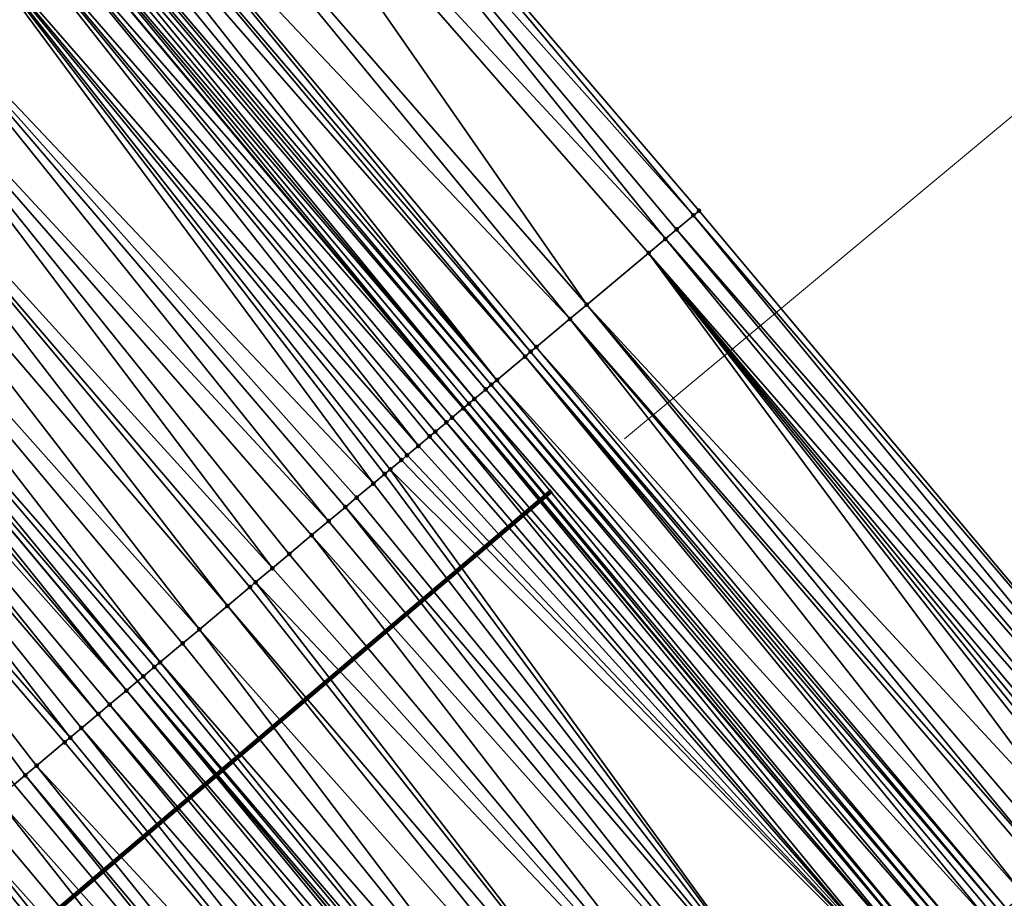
# Model space of a CAD drawing. Header units: feet. Extents: x 2004186 to 2014793, y 836912 to 864902.
# Tile 545 of 974: x 2008698 to 2008725, y 850442 to 850466. Entities that reach past the tile are written whole.
import ezdxf

# ---------------------------------------------------------------- set-up
doc = ezdxf.new("R2010")
doc.units = ezdxf.units.FT
doc.header["$LTSCALE"] = 100
doc.header["$MEASUREMENT"] = 0
for name, color, linetype, lineweight in [('EP_Travel Lane', 5, 'Continuous', 40), ('GPL_Skip Line', 2, 'Continuous', 40), ('Notes', 4, 'Continuous', 0), ('Road Shots', 4, 'Continuous', 200), ('Road X-Section', 30, 'Continuous', 13)]:
    doc.layers.add(name, color=color, linetype=linetype, lineweight=lineweight)
doc.layers.add('I-77 SB_MM21-27-Surface-Border', color=7, linetype='Continuous')
doc.layers.add('I-77 SB_MM21-27-Surface-TIN', color=7, linetype='Continuous')

msp = doc.modelspace()

# ---------------------------------------------------------------- linework, layer by layer
at = {"layer": 'EP_Travel Lane'}
msp.add_polyline3d([(2008915.867513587, 850210.6115616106, 427.1143977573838), (2008902.985485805, 850225.9102312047, 427.1784940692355), (2008890.103520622, 850241.2088264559, 427.2702091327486), (2008877.221518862, 850256.5074651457, 427.3457865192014), (2008864.339452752, 850271.8061802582, 427.3929722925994), (2008851.457444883, 850287.104826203, 427.4658543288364), (2008838.575445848, 850302.4034616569, 427.542645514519), (2008825.692796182, 850317.7030101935, 427.605300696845), (2008812.811069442, 850333.0017262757, 427.7104481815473), (2008799.929318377, 850348.3004712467, 427.8060935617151), (2008787.047602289, 850363.5991746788, 427.9153491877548), (2008774.165686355, 850378.8981154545, 427.9468093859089), (2008761.283878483, 850394.1969278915, 428.0203162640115), (2008748.402164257, 850409.4956291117, 428.1303267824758), (2008735.520360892, 850424.7944361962, 428.2056198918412), (2008722.668771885, 850440.0799362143, 428.2471477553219), (2008709.8114582, 850455.3993182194, 428.3277989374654), (2008696.954085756, 850470.7187702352, 428.3810532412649), (2008684.096679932, 850486.038262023, 428.4187279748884), (2008671.239433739, 850501.3575636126, 428.5308118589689), (2008658.29212345, 850516.6541551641, 428.6017493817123), (2008645.370726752, 850531.9194284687, 428.7031373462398)], dxfattribs=at)
at = {"layer": 'GPL_Skip Line'}
msp.add_polyline3d([(2008894.092958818, 850218.4216067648, 427.3520091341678), (2008881.210969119, 850233.7202311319, 427.4329074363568), (2008868.328993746, 850249.0188384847, 427.5201267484), (2008855.446945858, 850264.3175319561, 427.5753522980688), (2008842.564943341, 850279.6161715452, 427.650595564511), (2008829.682933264, 850294.9148201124, 427.7225033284), (2008816.800461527, 850310.2131006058, 427.7898002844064), (2008803.917205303, 850325.5106064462, 427.8799851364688), (2008791.033978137, 850340.8080777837, 427.9814844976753), (2008778.150705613, 850356.1056029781, 428.0653225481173), (2008765.26733627, 850371.403243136, 428.1114611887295), (2008752.383995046, 850386.7008499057, 428.1685486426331), (2008739.500729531, 850401.998366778, 428.2551158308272), (2008726.61750691, 850417.2958327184, 428.3583851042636), (2008713.751811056, 850432.6082563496, 428.4147457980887), (2008700.907477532, 850447.9386255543, 428.4696726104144), (2008688.063002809, 850463.2691632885, 428.4587566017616), (2008675.218813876, 850478.599359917, 428.581107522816), (2008662.374626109, 850493.9295551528, 428.7040024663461), (2008649.477437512, 850509.2154379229, 428.7683137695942)], dxfattribs=at)
at = {"layer": 'I-77 SB_MM21-27-Surface-Border', "color": 3, "linetype": 'ByBlock', "lineweight": -2}
msp.add_polyline3d([(2008646.361944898, 850532.7559156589, 428.6848229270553), (2008660.176727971, 850518.2445676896, 428.5672643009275), (2008673.565362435, 850503.3065174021, 428.4832371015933), (2008690.395408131, 850491.3159234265, 428.3358796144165), (2008703.239696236, 850475.9856084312, 428.2598247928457), (2008716.237136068, 850460.7839192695, 428.1125989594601), (2008729.081235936, 850445.4538289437, 427.9486738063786), (2008741.913914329, 850430.1807046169, 427.8709516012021), (2008754.797180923, 850414.8831864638, 427.7847865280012), (2008767.680465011, 850399.5856475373, 427.7054260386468), (2008780.716760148, 850384.416901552, 427.6395433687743), (2008793.600095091, 850369.1193022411, 427.5799843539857), (2008806.483406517, 850353.8217308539, 427.5113196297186), (2008819.366612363, 850338.5242848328, 427.4015260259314), (2008832.24980813, 850323.2268507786, 427.2877568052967), (2008845.133555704, 850307.9270554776, 427.2317078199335), (2008857.862602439, 850292.499557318, 427.1704268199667), (2008870.591658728, 850277.0720478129, 427.113381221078), (2008883.16774643, 850261.5156949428, 427.0646691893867), (2008895.743853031, 850245.9593196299, 427.0242948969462), (2008908.472840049, 850230.5318923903, 426.9366870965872), (2008921.048963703, 850214.9754968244, 426.9038368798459)], dxfattribs=at)
at = {"layer": 'I-77 SB_MM21-27-Surface-TIN', "color": 128, "linetype": 'ByBlock', "lineweight": -2}
for points in [[(2008703.239696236, 850475.9856084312, 428.2598247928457), (2008702.779808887, 850475.6002467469, 428.2716594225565), (2008716.083832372, 850460.6554748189, 428.1128540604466)], [(2008703.239696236, 850475.9856084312, 428.2598247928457), (2008716.083832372, 850460.6554748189, 428.1128540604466), (2008716.237136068, 850460.7839192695, 428.1125989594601)], [(2008702.779808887, 850475.6002467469, 428.2716594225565), (2008701.706743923, 850474.7010628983, 428.3018462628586), (2008715.317363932, 850460.013192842, 428.1374632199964)], [(2008702.779808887, 850475.6002467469, 428.2716594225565), (2008715.623954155, 850460.2701022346, 428.1289472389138), (2008716.083832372, 850460.6554748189, 428.1128540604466)], [(2008702.779808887, 850475.6002467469, 428.2716594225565), (2008715.317363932, 850460.013192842, 428.1374632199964), (2008715.623954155, 850460.2701022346, 428.1289472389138)], [(2008701.706743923, 850474.7010628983, 428.3018462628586), (2008700.020482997, 850473.2880787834, 428.3418300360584), (2008713.171252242, 850458.2148033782, 428.2063409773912)], [(2008701.706743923, 850474.7010628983, 428.3018462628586), (2008714.857484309, 850459.6278219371, 428.1529003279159), (2008715.317363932, 850460.013192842, 428.1374632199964)], [(2008701.706743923, 850474.7010628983, 428.3018462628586), (2008713.171252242, 850458.2148033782, 428.2063409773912), (2008714.857484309, 850459.6278219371, 428.1529003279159)], [(2008700.020482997, 850473.2880787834, 428.3418300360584), (2008698.947404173, 850472.3889114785, 428.3655534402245), (2008712.711350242, 850457.8294591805, 428.211343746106)], [(2008700.020482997, 850473.2880787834, 428.3418300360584), (2008712.711350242, 850457.8294591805, 428.211343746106), (2008713.171252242, 850458.2148033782, 428.2063409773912)], [(2008698.64078304, 850472.1320389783, 428.3596559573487), (2008698.334187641, 850471.8751357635, 428.3657584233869), (2008711.484995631, 850456.8018141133, 428.2483368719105)], [(2008698.947404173, 850472.3889114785, 428.3655534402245), (2008698.64078304, 850472.1320389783, 428.3596559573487), (2008711.638291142, 850456.9302683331, 428.2442650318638)], [(2008698.64078304, 850472.1320389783, 428.3596559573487), (2008711.484995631, 850456.8018141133, 428.2483368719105), (2008711.638291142, 850456.9302683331, 428.2442650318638)], [(2008698.947404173, 850472.3889114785, 428.3655534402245), (2008711.7916001, 850457.0587065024, 428.2464639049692), (2008712.711350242, 850457.8294591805, 428.211343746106)], [(2008698.947404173, 850472.3889114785, 428.3655534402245), (2008711.638291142, 850456.9302683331, 428.2442650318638), (2008711.7916001, 850457.0587065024, 428.2464639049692)], [(2008698.334187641, 850471.8751357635, 428.3657584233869), (2008698.027585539, 850471.61824055, 428.3687348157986), (2008710.718548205, 850456.1595070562, 428.2827446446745)], [(2008698.334187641, 850471.8751357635, 428.3657584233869), (2008710.718548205, 850456.1595070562, 428.2827446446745), (2008711.484995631, 850456.8018141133, 428.2483368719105)], [(2008698.027585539, 850471.61824055, 428.3687348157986), (2008697.72098682, 850471.3613412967, 428.3732894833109), (2008710.718548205, 850456.1595070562, 428.2827446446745)], [(2008697.72098682, 850471.3613412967, 428.3732894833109), (2008697.567675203, 850471.232906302, 428.3698503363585), (2008710.565262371, 850456.0310412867, 428.2913289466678)], [(2008697.72098682, 850471.3613412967, 428.3732894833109), (2008710.565262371, 850456.0310412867, 428.2913289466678), (2008710.718548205, 850456.1595070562, 428.2827446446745)], [(2008697.414355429, 850471.1044810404, 428.3626084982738), (2008697.261043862, 850470.9760459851, 428.3591928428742), (2008710.105365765, 850455.64569065, 428.2988472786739)], [(2008697.567675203, 850471.232906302, 428.3698503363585), (2008697.414355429, 850471.1044810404, 428.3626084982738), (2008710.411967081, 850455.902586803, 428.2955038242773)], [(2008697.414355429, 850471.1044810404, 428.3626084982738), (2008710.105365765, 850455.64569065, 428.2988472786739), (2008710.411967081, 850455.902586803, 428.2955038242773)], [(2008697.567675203, 850471.232906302, 428.3698503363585), (2008710.411967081, 850455.902586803, 428.2955038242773), (2008710.565262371, 850456.0310412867, 428.2913289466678)], [(2008697.10775855, 850470.847579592, 428.3680207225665), (2008696.95448223, 850470.7191024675, 428.3810412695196), (2008709.8114582, 850455.3993182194, 428.3277989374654)], [(2008697.261043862, 850470.9760459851, 428.3591928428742), (2008697.10775855, 850470.847579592, 428.3680207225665), (2008710.105365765, 850455.64569065, 428.2988472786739)], [(2008697.10775855, 850470.847579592, 428.3680207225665), (2008709.8114582, 850455.3993182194, 428.3277989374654), (2008709.952090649, 850455.5172120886, 428.31242925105)], [(2008697.10775855, 850470.847579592, 428.3680207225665), (2008709.952090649, 850455.5172120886, 428.31242925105), (2008710.105365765, 850455.64569065, 428.2988472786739)], [(2008696.647893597, 850470.4621911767, 428.3902988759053), (2008709.798822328, 850455.3887254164, 428.329179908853), (2008696.954085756, 850470.7187702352, 428.3810532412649)], [(2008696.95448223, 850470.7191024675, 428.3810412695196), (2008696.954085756, 850470.7187702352, 428.3810532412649), (2008709.8114582, 850455.3993182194, 428.3277989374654)], [(2008709.798822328, 850455.3887254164, 428.329179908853), (2008709.8114582, 850455.3993182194, 428.3277989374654), (2008696.954085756, 850470.7187702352, 428.3810532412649)], [(2008696.647893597, 850470.4621911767, 428.3902988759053), (2008696.187986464, 850470.0768531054, 428.3929081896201), (2008709.338925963, 850455.0033744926, 428.3368104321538)], [(2008696.647893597, 850470.4621911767, 428.3902988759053), (2008709.492221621, 850455.1318285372, 428.3328070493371), (2008709.798822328, 850455.3887254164, 428.329179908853)], [(2008696.647893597, 850470.4621911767, 428.3902988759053), (2008709.338925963, 850455.0033744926, 428.3368104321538), (2008709.492221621, 850455.1318285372, 428.3328070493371)], [(2008696.187986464, 850470.0768531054, 428.3929081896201), (2008695.421481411, 850469.4346148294, 428.4004437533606), (2008708.572439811, 850454.3611136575, 428.353159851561)], [(2008696.187986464, 850470.0768531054, 428.3929081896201), (2008709.032342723, 850454.7464567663, 428.3485824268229), (2008709.338925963, 850455.0033744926, 428.3368104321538)], [(2008696.187986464, 850470.0768531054, 428.3929081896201), (2008708.879045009, 850454.6180051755, 428.3516272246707), (2008709.032342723, 850454.7464567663, 428.3485824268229)], [(2008696.187986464, 850470.0768531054, 428.3929081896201), (2008708.572439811, 850454.3611136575, 428.353159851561), (2008708.879045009, 850454.6180051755, 428.3516272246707)], [(2008695.421481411, 850469.4346148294, 428.4004437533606), (2008693.581866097, 850467.8932467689, 428.4170440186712), (2008707.346063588, 850453.3334943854, 428.3800749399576)], [(2008695.421481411, 850469.4346148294, 428.4004437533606), (2008708.26583741, 850454.1042187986, 428.355997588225), (2008708.572439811, 850454.3611136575, 428.353159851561)], [(2008695.421481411, 850469.4346148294, 428.4004437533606), (2008708.112544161, 850453.9757618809, 428.3611235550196), (2008708.26583741, 850454.1042187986, 428.355997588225)], [(2008695.421481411, 850469.4346148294, 428.4004437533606), (2008707.805960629, 850453.7188445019, 428.3727597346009), (2008708.112544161, 850453.9757618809, 428.3611235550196)], [(2008695.421481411, 850469.4346148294, 428.4004437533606), (2008707.652664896, 850453.5903905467, 428.3767282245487), (2008707.805960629, 850453.7188445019, 428.3727597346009)], [(2008695.421481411, 850469.4346148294, 428.4004437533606), (2008707.346063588, 850453.3334943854, 428.3800749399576), (2008707.652664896, 850453.5903905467, 428.3767282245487)], [(2008693.581866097, 850467.8932467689, 428.4170440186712), (2008692.508758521, 850466.9941137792, 428.4273606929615), (2008706.119677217, 850452.3058872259, 428.402257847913)], [(2008693.581866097, 850467.8932467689, 428.4170440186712), (2008706.886171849, 850452.9481379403, 428.3898626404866), (2008707.346063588, 850453.3334943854, 428.3800749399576)], [(2008693.581866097, 850467.8932467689, 428.4170440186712), (2008706.579570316, 850452.6912420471, 428.393104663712), (2008706.886171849, 850452.9481379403, 428.3898626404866)], [(2008693.581866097, 850467.8932467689, 428.4170440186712), (2008706.119677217, 850452.3058872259, 428.402257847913), (2008706.579570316, 850452.6912420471, 428.393104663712)], [(2008692.508758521, 850466.9941137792, 428.4273606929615), (2008691.129041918, 850465.8380938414, 428.4374245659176), (2008704.586680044, 850451.0213952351, 428.4233609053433)], [(2008692.508758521, 850466.9941137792, 428.4273606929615), (2008705.659772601, 850451.9205461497, 428.4060410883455), (2008706.119677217, 850452.3058872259, 428.402257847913)], [(2008692.508758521, 850466.9941137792, 428.4273606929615), (2008705.046574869, 850451.4067479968, 428.4150122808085), (2008705.659772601, 850451.9205461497, 428.4060410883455)], [(2008692.508758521, 850466.9941137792, 428.4273606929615), (2008704.586680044, 850451.0213952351, 428.4233609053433), (2008705.046574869, 850451.4067479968, 428.4150122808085)], [(2008691.129041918, 850465.8380938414, 428.4374245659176), (2008690.362530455, 850465.1958632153, 428.4419715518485), (2008703.360280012, 850449.9938043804, 428.4391736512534)], [(2008691.129041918, 850465.8380938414, 428.4374245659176), (2008704.126774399, 850450.6360553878, 428.4266639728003), (2008704.586680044, 850451.0213952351, 428.4233609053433)], [(2008691.129041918, 850465.8380938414, 428.4374245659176), (2008703.973478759, 850450.5076013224, 428.4306755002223), (2008704.126774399, 850450.6360553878, 428.4266639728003)], [(2008691.129041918, 850465.8380938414, 428.4374245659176), (2008703.360280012, 850449.9938043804, 428.4391736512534), (2008703.973478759, 850450.5076013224, 428.4306755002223)], [(2008690.362530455, 850465.1958632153, 428.4419715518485), (2008689.289426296, 850464.2967261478, 428.4538814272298), (2008702.59379672, 850449.3515401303, 428.4568572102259)], [(2008690.362530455, 850465.1958632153, 428.4419715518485), (2008702.59379672, 850449.3515401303, 428.4568572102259), (2008703.360280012, 850449.9938043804, 428.4391736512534)], [(2008689.289426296, 850464.2967261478, 428.4538814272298), (2008688.369617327, 850463.5260436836, 428.4615696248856), (2008701.520716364, 850448.4523746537, 428.4798662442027)], [(2008689.289426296, 850464.2967261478, 428.4538814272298), (2008702.133915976, 850448.9661705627, 428.4717717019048), (2008702.59379672, 850449.3515401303, 428.4568572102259)], [(2008689.289426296, 850464.2967261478, 428.4538814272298), (2008701.520716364, 850448.4523746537, 428.4798662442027), (2008702.133915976, 850448.9661705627, 428.4717717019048)], [(2008688.369617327, 850463.5260436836, 428.4615696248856), (2008688.063002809, 850463.2691632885, 428.4587566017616), (2008701.060787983, 850448.067061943, 428.4725672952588)], [(2008688.369617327, 850463.5260436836, 428.4615696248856), (2008701.367409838, 850448.3239335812, 428.4788015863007), (2008701.520716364, 850448.4523746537, 428.4798662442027)], [(2008688.369617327, 850463.5260436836, 428.4615696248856), (2008701.060787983, 850448.067061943, 428.4725672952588), (2008701.367409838, 850448.3239335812, 428.4788015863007)], [(2008687.756402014, 850463.0122665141, 428.4623428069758), (2008700.600856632, 850447.6817527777, 428.4638832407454), (2008688.063002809, 850463.2691632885, 428.4587566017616)], [(2008700.600856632, 850447.6817527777, 428.4638832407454), (2008700.907477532, 850447.9386255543, 428.4696726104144), (2008688.063002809, 850463.2691632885, 428.4587566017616)], [(2008701.060787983, 850448.067061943, 428.4725672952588), (2008688.063002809, 850463.2691632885, 428.4587566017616), (2008700.907477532, 850447.9386255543, 428.4696726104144)], [(2008687.756402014, 850463.0122665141, 428.4623428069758), (2008687.296488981, 850462.6269354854, 428.4622005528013), (2008700.600856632, 850447.6817527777, 428.4638832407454)], [(2008687.296488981, 850462.6269354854, 428.4622005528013), (2008686.836572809, 850462.2416082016, 428.4605951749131), (2008699.834333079, 850447.0395365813, 428.4627925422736)], [(2008687.296488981, 850462.6269354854, 428.4622005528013), (2008700.140947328, 850447.2964172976, 428.4654800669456), (2008700.600856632, 850447.6817527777, 428.4638832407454)], [(2008687.296488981, 850462.6269354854, 428.4622005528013), (2008699.834333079, 850447.0395365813, 428.4627925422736), (2008700.140947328, 850447.2964172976, 428.4654800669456)], [(2008686.836572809, 850462.2416082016, 428.4605951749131), (2008685.916725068, 850461.4709720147, 428.4502033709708), (2008699.067776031, 850446.3973603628, 428.4460828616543)], [(2008686.836572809, 850462.2416082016, 428.4605951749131), (2008699.374396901, 850446.6542331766, 428.4518578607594), (2008699.834333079, 850447.0395365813, 428.4627925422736)], [(2008686.836572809, 850462.2416082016, 428.4605951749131), (2008699.067776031, 850446.3973603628, 428.4460828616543), (2008699.374396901, 850446.6542331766, 428.4518578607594)], [(2008685.916725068, 850461.4709720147, 428.4502033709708), (2008698.914460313, 850446.2689302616, 428.4407318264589), (2008699.067776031, 850446.3973603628, 428.4460828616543)], [(2008685.916725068, 850461.4709720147, 428.4502033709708), (2008698.147904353, 850445.6267527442, 428.4245295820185), (2008698.914460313, 850446.2689302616, 428.4407318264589)], [(2008685.916725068, 850461.4709720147, 428.4502033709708), (2008697.841272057, 850445.3698935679, 428.4134265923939), (2008698.147904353, 850445.6267527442, 428.4245295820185)], [(2008685.916725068, 850461.4709720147, 428.4502033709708), (2008697.534649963, 850445.1130222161, 428.4070804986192), (2008697.841272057, 850445.3698935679, 428.4134265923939)], [(2008716.083832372, 850460.6554748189, 428.1128540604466), (2008715.623954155, 850460.2701022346, 428.1289472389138), (2008728.774656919, 850445.1969061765, 427.9624160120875)], [(2008716.237136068, 850460.7839192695, 428.1125989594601), (2008716.083832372, 850460.6554748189, 428.1128540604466), (2008729.081235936, 850445.4538289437, 427.9486738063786)], [(2008716.083832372, 850460.6554748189, 428.1128540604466), (2008728.774656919, 850445.1969061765, 427.9624160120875), (2008729.081235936, 850445.4538289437, 427.9486738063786)], [(2008715.623954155, 850460.2701022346, 428.1289472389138), (2008715.317363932, 850460.013192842, 428.1374632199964), (2008728.468081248, 850444.9399794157, 427.9777185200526)], [(2008715.623954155, 850460.2701022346, 428.1289472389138), (2008728.468081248, 850444.9399794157, 427.9777185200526), (2008728.774656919, 850445.1969061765, 427.9624160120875)], [(2008715.317363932, 850460.013192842, 428.1374632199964), (2008714.857484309, 850459.6278219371, 428.1529003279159), (2008728.008210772, 850444.5545975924, 427.997422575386)], [(2008715.317363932, 850460.013192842, 428.1374632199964), (2008728.008210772, 850444.5545975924, 427.997422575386), (2008728.468081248, 850444.9399794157, 427.9777185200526)], [(2008714.857484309, 850459.6278219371, 428.1529003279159), (2008713.171252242, 850458.2148033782, 428.2063409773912), (2008726.781900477, 850443.5268996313, 428.055084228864)], [(2008714.857484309, 850459.6278219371, 428.1529003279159), (2008727.701637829, 850444.2976675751, 428.0139974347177), (2008728.008210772, 850444.5545975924, 427.997422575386)], [(2008714.857484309, 850459.6278219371, 428.1529003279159), (2008727.548344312, 850444.1692109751, 428.0189995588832), (2008727.701637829, 850444.2976675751, 428.0139974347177)], [(2008714.857484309, 850459.6278219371, 428.1529003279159), (2008727.395056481, 850444.0407475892, 428.0266529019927), (2008727.548344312, 850444.1692109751, 428.0189995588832)], [(2008714.857484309, 850459.6278219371, 428.1529003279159), (2008727.24177319, 850443.9122787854, 428.0364230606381), (2008727.395056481, 850444.0407475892, 428.0266529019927)], [(2008714.857484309, 850459.6278219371, 428.1529003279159), (2008726.781900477, 850443.5268996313, 428.055084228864), (2008727.24177319, 850443.9122787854, 428.0364230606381)], [(2008713.171252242, 850458.2148033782, 428.2063409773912), (2008712.711350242, 850457.8294591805, 428.211343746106), (2008725.862164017, 850442.7561306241, 428.0965866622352)], [(2008713.171252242, 850458.2148033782, 428.2063409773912), (2008726.168748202, 850443.0130472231, 428.0852542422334), (2008726.781900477, 850443.5268996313, 428.055084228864)], [(2008713.171252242, 850458.2148033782, 428.2063409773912), (2008725.862164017, 850442.7561306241, 428.0965866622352), (2008726.168748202, 850443.0130472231, 428.0852542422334)], [(2008712.711350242, 850457.8294591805, 428.211343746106), (2008711.7916001, 850457.0587065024, 428.2464639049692), (2008725.095714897, 850442.1138255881, 428.1302068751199)], [(2008712.711350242, 850457.8294591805, 428.211343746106), (2008725.708868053, 850442.6276769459, 428.1004473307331), (2008725.862164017, 850442.7561306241, 428.0965866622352)], [(2008712.711350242, 850457.8294591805, 428.211343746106), (2008725.095714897, 850442.1138255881, 428.1302068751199), (2008725.708868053, 850442.6276769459, 428.1004473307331)], [(2008711.484995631, 850456.8018141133, 428.2483368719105), (2008710.718548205, 850456.1595070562, 428.2827446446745), (2008724.175994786, 850441.3430370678, 428.1793328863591)], [(2008711.638291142, 850456.9302683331, 428.2442650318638), (2008711.484995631, 850456.8018141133, 428.2483368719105), (2008724.482569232, 850441.5999652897, 428.1634595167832)], [(2008711.484995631, 850456.8018141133, 428.2483368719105), (2008724.329277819, 850441.4715061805, 428.1694421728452), (2008724.482569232, 850441.5999652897, 428.1634595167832)], [(2008711.484995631, 850456.8018141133, 428.2483368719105), (2008724.175994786, 850441.3430370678, 428.1793328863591), (2008724.329277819, 850441.4715061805, 428.1694421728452)], [(2008711.7916001, 850457.0587065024, 428.2464639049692), (2008711.638291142, 850456.9302683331, 428.2442650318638), (2008724.635866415, 850441.7284175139, 428.1601669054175)], [(2008711.638291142, 850456.9302683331, 428.2442650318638), (2008724.482569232, 850441.5999652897, 428.1634595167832), (2008724.635866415, 850441.7284175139, 428.1601669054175)], [(2008711.7916001, 850457.0587065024, 428.2464639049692), (2008724.635866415, 850441.7284175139, 428.1601669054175), (2008725.095714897, 850442.1138255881, 428.1302068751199)], [(2008710.565262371, 850456.0310412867, 428.2913289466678), (2008710.411967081, 850455.902586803, 428.2955038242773), (2008723.409576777, 850440.7006948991, 428.227460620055)], [(2008710.718548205, 850456.1595070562, 428.2827446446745), (2008710.565262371, 850456.0310412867, 428.2913289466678), (2008723.562852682, 850440.829172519, 428.2142460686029)], [(2008710.565262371, 850456.0310412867, 428.2913289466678), (2008723.409576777, 850440.7006948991, 428.227460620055), (2008723.562852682, 850440.829172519, 428.2142460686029)], [(2008710.718548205, 850456.1595070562, 428.2827446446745), (2008723.562852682, 850440.829172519, 428.2142460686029), (2008724.175994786, 850441.3430370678, 428.1793328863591)], [(2008710.411967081, 850455.902586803, 428.2955038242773), (2008710.105365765, 850455.64569065, 428.2988472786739), (2008723.256278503, 850440.5722439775, 428.2302444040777)], [(2008710.411967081, 850455.902586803, 428.2955038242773), (2008723.256278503, 850440.5722439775, 428.2302444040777), (2008723.409576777, 850440.7006948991, 428.227460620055)], [(2008709.952090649, 850455.5172120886, 428.31242925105), (2008709.8114582, 850455.3993182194, 428.3277989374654), (2008722.668771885, 850440.0799362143, 428.2471477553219)], [(2008710.105365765, 850455.64569065, 428.2988472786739), (2008709.952090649, 850455.5172120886, 428.31242925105), (2008722.796378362, 850440.1868975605, 428.236115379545)], [(2008709.952090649, 850455.5172120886, 428.31242925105), (2008722.668771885, 850440.0799362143, 428.2471477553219), (2008722.796378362, 850440.1868975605, 428.236115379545)], [(2008710.105365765, 850455.64569065, 428.2988472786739), (2008722.796378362, 850440.1868975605, 428.236115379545), (2008723.256278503, 850440.5722439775, 428.2302444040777)], [(2008709.798822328, 850455.3887254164, 428.329179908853), (2008709.492221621, 850455.1318285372, 428.3328070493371), (2008722.489826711, 850439.9299421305, 428.2626186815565)], [(2008709.798822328, 850455.3887254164, 428.329179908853), (2008722.668771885, 850440.0799362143, 428.2471477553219), (2008709.8114582, 850455.3993182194, 428.3277989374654)], [(2008709.798822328, 850455.3887254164, 428.329179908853), (2008722.489826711, 850439.9299421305, 428.2626186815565), (2008722.668771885, 850440.0799362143, 428.2471477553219)], [(2008709.338925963, 850455.0033744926, 428.3368104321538), (2008709.032342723, 850454.7464567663, 428.3485824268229), (2008722.029939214, 850439.5445806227, 428.2743856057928)], [(2008709.492221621, 850455.1318285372, 428.3328070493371), (2008709.338925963, 850455.0033744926, 428.3368104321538), (2008722.489826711, 850439.9299421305, 428.2626186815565)], [(2008709.338925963, 850455.0033744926, 428.3368104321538), (2008722.029939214, 850439.5445806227, 428.2743856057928), (2008722.489826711, 850439.9299421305, 428.2626186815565)], [(2008709.032342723, 850454.7464567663, 428.3485824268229), (2008708.879045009, 850454.6180051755, 428.3516272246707), (2008722.029939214, 850439.5445806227, 428.2743856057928)], [(2008708.879045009, 850454.6180051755, 428.3516272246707), (2008708.572439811, 850454.3611136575, 428.353159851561), (2008722.029939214, 850439.5445806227, 428.2743856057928)], [(2008708.572439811, 850454.3611136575, 428.353159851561), (2008708.26583741, 850454.1042187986, 428.355997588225), (2008722.029939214, 850439.5445806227, 428.2743856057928)], [(2008708.112544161, 850453.9757618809, 428.3611235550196), (2008707.805960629, 850453.7188445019, 428.3727597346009), (2008722.029939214, 850439.5445806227, 428.2743856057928)], [(2008708.26583741, 850454.1042187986, 428.355997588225), (2008708.112544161, 850453.9757618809, 428.3611235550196), (2008722.029939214, 850439.5445806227, 428.2743856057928)], [(2008707.652664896, 850453.5903905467, 428.3767282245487), (2008707.346063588, 850453.3334943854, 428.3800749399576), (2008719.577167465, 850437.4893651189, 428.3192211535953)], [(2008707.805960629, 850453.7188445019, 428.3727597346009), (2008707.652664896, 850453.5903905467, 428.3767282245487), (2008719.577167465, 850437.4893651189, 428.3192211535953)], [(2008707.805960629, 850453.7188445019, 428.3727597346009), (2008719.577167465, 850437.4893651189, 428.3192211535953), (2008722.029939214, 850439.5445806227, 428.2743856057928)], [(2008707.346063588, 850453.3334943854, 428.3800749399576), (2008706.886171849, 850452.9481379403, 428.3898626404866), (2008719.577167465, 850437.4893651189, 428.3192211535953)], [(2008706.886171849, 850452.9481379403, 428.3898626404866), (2008706.579570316, 850452.6912420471, 428.393104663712), (2008719.577167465, 850437.4893651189, 428.3192211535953)], [(2008706.579570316, 850452.6912420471, 428.393104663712), (2008706.119677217, 850452.3058872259, 428.402257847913), (2008718.963971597, 850436.9755647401, 428.3290637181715)], [(2008706.579570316, 850452.6912420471, 428.393104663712), (2008718.963971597, 850436.9755647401, 428.3290637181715), (2008719.577167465, 850437.4893651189, 428.3192211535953)], [(2008706.119677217, 850452.3058872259, 428.402257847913), (2008705.659772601, 850451.9205461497, 428.4060410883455), (2008718.963971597, 850436.9755647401, 428.3290637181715)], [(2008705.659772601, 850451.9205461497, 428.4060410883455), (2008705.046574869, 850451.4067479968, 428.4150122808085), (2008717.890861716, 850436.0764345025, 428.3383082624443)], [(2008705.659772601, 850451.9205461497, 428.4060410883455), (2008717.890861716, 850436.0764345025, 428.3383082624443), (2008718.963971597, 850436.9755647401, 428.3290637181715)], [(2008705.046574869, 850451.4067479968, 428.4150122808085), (2008704.586680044, 850451.0213952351, 428.4233609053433), (2008717.890861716, 850436.0764345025, 428.3383082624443)], [(2008704.586680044, 850451.0213952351, 428.4233609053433), (2008704.126774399, 850450.6360553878, 428.4266639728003), (2008717.890861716, 850436.0764345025, 428.3383082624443)], [(2008704.126774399, 850450.6360553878, 428.4266639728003), (2008703.973478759, 850450.5076013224, 428.4306755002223), (2008716.357858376, 850434.7919498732, 428.3565394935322)], [(2008704.126774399, 850450.6360553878, 428.4266639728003), (2008716.357858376, 850434.7919498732, 428.3565394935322), (2008717.890861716, 850436.0764345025, 428.3383082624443)], [(2008703.973478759, 850450.5076013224, 428.4306755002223), (2008703.360280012, 850449.9938043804, 428.4391736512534), (2008716.357858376, 850434.7919498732, 428.3565394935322)], [(2008703.360280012, 850449.9938043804, 428.4391736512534), (2008702.59379672, 850449.3515401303, 428.4568572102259), (2008715.897963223, 850434.406597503, 428.3647365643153)], [(2008703.360280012, 850449.9938043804, 428.4391736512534), (2008715.897963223, 850434.406597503, 428.3647365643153), (2008716.357858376, 850434.7919498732, 428.3565394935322)], [(2008702.59379672, 850449.3515401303, 428.4568572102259), (2008702.133915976, 850448.9661705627, 428.4717717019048), (2008714.671595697, 850433.3789678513, 428.3957102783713)], [(2008702.59379672, 850449.3515401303, 428.4568572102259), (2008714.671595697, 850433.3789678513, 428.3957102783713), (2008715.897963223, 850434.406597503, 428.3647365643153)], [(2008702.133915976, 850448.9661705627, 428.4717717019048), (2008701.520716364, 850448.4523746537, 428.4798662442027), (2008714.671595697, 850433.3789678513, 428.3957102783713)], [(2008701.367409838, 850448.3239335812, 428.4788015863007), (2008701.060787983, 850448.067061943, 428.4725672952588), (2008714.05841102, 850432.8651541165, 428.4107709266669)], [(2008701.520716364, 850448.4523746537, 428.4798662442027), (2008701.367409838, 850448.3239335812, 428.4788015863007), (2008714.05841102, 850432.8651541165, 428.4107709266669)], [(2008701.520716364, 850448.4523746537, 428.4798662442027), (2008714.05841102, 850432.8651541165, 428.4107709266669), (2008714.671595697, 850433.3789678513, 428.3957102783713)], [(2008700.600856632, 850447.6817527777, 428.4638832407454), (2008713.59851306, 850432.4798050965, 428.4176589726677), (2008700.907477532, 850447.9386255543, 428.4696726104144)], [(2008701.060787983, 850448.067061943, 428.4725672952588), (2008700.907477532, 850447.9386255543, 428.4696726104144), (2008713.905109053, 850432.7367076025, 428.4118326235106)], [(2008713.59851306, 850432.4798050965, 428.4176589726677), (2008713.751811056, 850432.6082563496, 428.4147457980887), (2008700.907477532, 850447.9386255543, 428.4696726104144)], [(2008713.905109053, 850432.7367076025, 428.4118326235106), (2008700.907477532, 850447.9386255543, 428.4696726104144), (2008713.751811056, 850432.6082563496, 428.4147457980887)], [(2008701.060787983, 850448.067061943, 428.4725672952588), (2008713.905109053, 850432.7367076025, 428.4118326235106), (2008714.05841102, 850432.8651541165, 428.4107709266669)], [(2008700.600856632, 850447.6817527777, 428.4638832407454), (2008700.140947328, 850447.2964172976, 428.4654800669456), (2008713.29189386, 850432.2229302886, 428.4126639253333)], [(2008700.600856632, 850447.6817527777, 428.4638832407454), (2008713.29189386, 850432.2229302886, 428.4126639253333), (2008713.59851306, 850432.4798050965, 428.4176589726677)], [(2008700.140947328, 850447.2964172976, 428.4654800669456), (2008699.834333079, 850447.0395365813, 428.4627925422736), (2008712.831974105, 850431.8376072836, 428.409388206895)], [(2008700.140947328, 850447.2964172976, 428.4654800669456), (2008712.831974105, 850431.8376072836, 428.409388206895), (2008713.29189386, 850432.2229302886, 428.4126639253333)], [(2008699.834333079, 850447.0395365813, 428.4627925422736), (2008699.374396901, 850446.6542331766, 428.4518578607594), (2008712.525350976, 850431.5807371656, 428.4025609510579)], [(2008699.834333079, 850447.0395365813, 428.4627925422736), (2008712.525350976, 850431.5807371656, 428.4025609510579), (2008712.831974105, 850431.8376072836, 428.409388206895)], [(2008699.374396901, 850446.6542331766, 428.4518578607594), (2008699.067776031, 850446.3973603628, 428.4460828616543), (2008711.758791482, 850430.9385638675, 428.3847124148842)], [(2008699.374396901, 850446.6542331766, 428.4518578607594), (2008711.758791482, 850430.9385638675, 428.3847124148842), (2008712.525350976, 850431.5807371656, 428.4025609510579)], [(2008699.067776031, 850446.3973603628, 428.4460828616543), (2008698.914460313, 850446.2689302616, 428.4407318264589), (2008711.758791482, 850430.9385638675, 428.3847124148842)], [(2008698.914460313, 850446.2689302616, 428.4407318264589), (2008698.147904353, 850445.6267527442, 428.4245295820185), (2008711.758791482, 850430.9385638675, 428.3847124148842)], [(2008698.147904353, 850445.6267527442, 428.4245295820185), (2008697.841272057, 850445.3698935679, 428.4134265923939), (2008710.685619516, 850430.0395077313, 428.3650061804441)], [(2008698.147904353, 850445.6267527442, 428.4245295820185), (2008710.685619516, 850430.0395077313, 428.3650061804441), (2008711.758791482, 850430.9385638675, 428.3847124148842)], [(2008697.841272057, 850445.3698935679, 428.4134265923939), (2008697.534649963, 850445.1130222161, 428.4070804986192), (2008710.378992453, 850429.7826423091, 428.3563442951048)], [(2008697.841272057, 850445.3698935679, 428.4134265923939), (2008710.378992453, 850429.7826423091, 428.3563442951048), (2008710.685619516, 850430.0395077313, 428.3650061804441)], [(2008697.534649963, 850445.1130222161, 428.4070804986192), (2008697.074709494, 850444.7277239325, 428.3941449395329), (2008710.378992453, 850429.7826423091, 428.3563442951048)], [(2008697.074709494, 850444.7277239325, 428.3941449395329), (2008696.614781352, 850444.3424109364, 428.3869575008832), (2008709.459127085, 850429.0120271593, 428.3377358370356)], [(2008697.074709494, 850444.7277239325, 428.3941449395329), (2008709.459127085, 850429.0120271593, 428.3377358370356), (2008710.378992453, 850429.7826423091, 428.3563442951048)], [(2008696.614781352, 850444.3424109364, 428.3869575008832), (2008696.154847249, 850443.9571050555, 428.376990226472), (2008709.459127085, 850429.0120271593, 428.3377358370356)], [(2008696.154847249, 850443.9571050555, 428.376990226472), (2008696.001538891, 850443.82866617, 428.3750711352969), (2008708.692570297, 850428.3698506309, 428.3211493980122)], [(2008696.154847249, 850443.9571050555, 428.376990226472), (2008708.692570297, 850428.3698506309, 428.3211493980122), (2008709.459127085, 850429.0120271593, 428.3377358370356)], [(2008696.001538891, 850443.82866617, 428.3750711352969), (2008695.541603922, 850443.4433613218, 428.3647003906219), (2008708.692570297, 850428.3698506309, 428.3211493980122)], [(2008695.541603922, 850443.4433613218, 428.3647003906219), (2008695.081673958, 850443.0580505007, 428.3566631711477), (2008708.079315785, 850427.8561202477, 428.3036453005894)], [(2008695.541603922, 850443.4433613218, 428.3647003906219), (2008708.079315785, 850427.8561202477, 428.3036453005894), (2008708.692570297, 850428.3698506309, 428.3211493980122)], [(2008695.081673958, 850443.0580505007, 428.3566631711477), (2008694.315116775, 850442.4158744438, 428.3398903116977), (2008707.619388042, 850427.4708067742, 428.2966456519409)], [(2008695.081673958, 850443.0580505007, 428.3566631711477), (2008707.619388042, 850427.4708067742, 428.2966456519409), (2008708.079315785, 850427.8561202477, 428.3036453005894)], [(2008694.315116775, 850442.4158744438, 428.3398903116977), (2008693.701873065, 850441.9021311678, 428.3274216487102), (2008706.392892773, 850426.4433295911, 428.2680513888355)], [(2008694.315116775, 850442.4158744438, 428.3398903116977), (2008706.392892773, 850426.4433295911, 428.2680513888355), (2008707.619388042, 850427.4708067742, 428.2966456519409)]]:
    msp.add_3dface(points, dxfattribs=at)
at = {"layer": 'Notes'}
msp.add_line((2008714.200677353, 850454.5528708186, -952.1357741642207), (2009569.778690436, 851166.8607356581, -952.1357741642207), dxfattribs=at)
at = {"layer": 'Notes', "lineweight": 100}
msp.add_line((2008712.211844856, 850453.1362062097, 428.3125792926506), (2008684.114907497, 850429.3089878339, 428.3125792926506), dxfattribs=at)
at = {"layer": 'Road Shots', "lineweight": 100}
for p in [(2008716.083832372, 850460.6554748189, 428.1128540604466), (2008716.237136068, 850460.7839192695, 428.1125989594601), (2008715.623954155, 850460.2701022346, 428.1289472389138), (2008715.317363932, 850460.013192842, 428.1374632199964), (2008714.857484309, 850459.6278219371, 428.1529003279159), (2008713.171252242, 850458.2148033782, 428.2063409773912), (2008712.711350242, 850457.8294591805, 428.211343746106), (2008711.484995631, 850456.8018141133, 428.2483368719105), (2008711.638291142, 850456.9302683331, 428.2442650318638), (2008711.7916001, 850457.0587065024, 428.2464639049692), (2008710.565262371, 850456.0310412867, 428.2913289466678), (2008710.718548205, 850456.1595070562, 428.2827446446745), (2008710.411967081, 850455.902586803, 428.2955038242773), (2008709.952090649, 850455.5172120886, 428.31242925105), (2008710.105365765, 850455.64569065, 428.2988472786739), (2008709.798822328, 850455.3887254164, 428.329179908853), (2008709.338925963, 850455.0033744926, 428.3368104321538), (2008709.492221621, 850455.1318285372, 428.3328070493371), (2008709.032342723, 850454.7464567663, 428.3485824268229), (2008708.879045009, 850454.6180051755, 428.3516272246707), (2008708.572439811, 850454.3611136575, 428.353159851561), (2008708.112544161, 850453.9757618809, 428.3611235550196), (2008708.26583741, 850454.1042187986, 428.355997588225), (2008707.652664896, 850453.5903905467, 428.3767282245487), (2008707.805960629, 850453.7188445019, 428.3727597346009), (2008707.346063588, 850453.3334943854, 428.3800749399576), (2008706.886171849, 850452.9481379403, 428.3898626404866), (2008706.579570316, 850452.6912420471, 428.393104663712), (2008706.119677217, 850452.3058872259, 428.402257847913), (2008705.659772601, 850451.9205461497, 428.4060410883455), (2008705.046574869, 850451.4067479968, 428.4150122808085), (2008704.586680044, 850451.0213952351, 428.4233609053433), (2008704.126774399, 850450.6360553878, 428.4266639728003), (2008703.973478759, 850450.5076013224, 428.4306755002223), (2008703.360280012, 850449.9938043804, 428.4391736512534), (2008702.59379672, 850449.3515401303, 428.4568572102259), (2008702.133915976, 850448.9661705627, 428.4717717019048), (2008701.367409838, 850448.3239335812, 428.4788015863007), (2008701.520716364, 850448.4523746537, 428.4798662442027), (2008701.060787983, 850448.067061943, 428.4725672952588), (2008700.600856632, 850447.6817527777, 428.4638832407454), (2008700.140947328, 850447.2964172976, 428.4654800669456), (2008699.834333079, 850447.0395365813, 428.4627925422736), (2008699.374396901, 850446.6542331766, 428.4518578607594), (2008699.067776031, 850446.3973603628, 428.4460828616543), (2008698.914460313, 850446.2689302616, 428.4407318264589), (2008698.147904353, 850445.6267527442, 428.4245295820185), (2008697.841272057, 850445.3698935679, 428.4134265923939)]:
    msp.add_point(p, dxfattribs=at)
at = {"layer": 'Road X-Section', "extrusion": (-0.6422154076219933, 0.76651694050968, 0.003339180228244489), "elevation": -638114.4893708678, "flags": 128}
msp.add_lwpolyline([(-2085858.672539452, 2558.892748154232), (-2085858.872539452, 2558.894669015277), (-2085859.072539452, 2558.899760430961), (-2085859.672539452, 2558.926726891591), (-2085859.872539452, 2558.932374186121), (-2085860.272539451, 2558.93609686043), (-2085860.472539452, 2558.941358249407), (-2085860.672539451, 2558.951056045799), (-2085861.072539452, 2558.977072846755), (-2085861.272539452, 2558.986601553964), (-2085861.472539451, 2558.990398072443), (-2085861.672539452, 2558.991545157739), (-2085862.072539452, 2559.002002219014), (-2085863.272539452, 2559.019920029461), (-2085864.072539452, 2559.03505864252), (-2085864.872539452, 2559.05389714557), (-2085865.072539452, 2559.056356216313), (-2085865.672539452, 2559.072851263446), (-2085867.272539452, 2559.102460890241), (-2085867.672539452, 2559.109827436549), (-2085868.872539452, 2559.134674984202), (-2085869.472539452, 2559.143299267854), (-2085869.872539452, 2559.147565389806), (-2085870.672539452, 2559.16465860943), (-2085871.072539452, 2559.16958952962), (-2085871.472539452, 2559.178487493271), (-2085872.072539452, 2559.18454032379), (-2085872.872539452, 2559.185261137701), (-2085873.072539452, 2559.183776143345), (-2085873.472539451, 2559.19073444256), (-2085873.872539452, 2559.192184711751), (-2085877.272539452, 2559.208489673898), (-2085878.272539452, 2559.217184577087), (-2085879.472539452, 2559.222718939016), (-2085882.872539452, 2559.243757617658), (-2085884.072539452, 2559.254149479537), (-2085884.672539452, 2559.255754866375), (-2085885.272539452, 2559.255897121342), (-2085885.672539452, 2559.252310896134), (-2085886.072539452, 2559.255123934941), (-2085887.272539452, 2559.247435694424), (-2085888.672539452, 2559.235525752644), (-2085889.672539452, 2559.230978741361), (-2085891.472539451, 2559.220914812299), (-2085892.872539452, 2559.210598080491), (-2085895.272539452, 2559.193997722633), (-2085896.272539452, 2559.18646211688), (-2085896.872539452, 2559.183852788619), (-2085897.272539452, 2559.174595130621), (-2085897.472539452, 2559.161574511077), (-2085897.672539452, 2559.152746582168), (-2085897.872539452, 2559.15616225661), (-2085898.072539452, 2559.163404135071), (-2085898.272539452, 2559.166843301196), (-2085898.672539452, 2559.162288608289), (-2085899.072539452, 2559.159312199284), (-2085899.472539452, 2559.153209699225), (-2085899.872539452, 2559.159107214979), (-2085901.272539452, 2559.135383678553), (-2085903.472539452, 2559.09539968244), (-2085904.872539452, 2559.065212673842), (-2085905.472539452, 2559.053377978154)], dxfattribs=at)
at = {"layer": 'Road X-Section', "extrusion": (-0.6422154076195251, 0.7665169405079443, 0.003339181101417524), "elevation": -638134.4893670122, "flags": 128}
msp.add_lwpolyline([(-2085858.072539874, 2558.899892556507), (-2085858.872539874, 2558.92457329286), (-2085859.472539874, 2558.936457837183), (-2085859.672539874, 2558.938031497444), (-2085860.272539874, 2558.934276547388), (-2085860.472539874, 2558.939632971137), (-2085860.672539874, 2558.956179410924), (-2085861.072539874, 2558.994951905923), (-2085861.272539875, 2559.010857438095), (-2085861.472539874, 2559.014560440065), (-2085861.872539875, 2559.017024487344), (-2085862.272539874, 2559.019374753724), (-2085862.472539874, 2559.022112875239), (-2085862.672539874, 2559.027111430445), (-2085863.272539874, 2559.032922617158), (-2085863.472539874, 2559.037002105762), (-2085863.872539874, 2559.048163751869), (-2085864.272539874, 2559.05289321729), (-2085864.472539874, 2559.057154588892), (-2085864.672539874, 2559.063813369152), (-2085865.072539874, 2559.070569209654), (-2085865.472539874, 2559.075429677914), (-2085866.072539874, 2559.086797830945), (-2085866.472539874, 2559.090233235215), (-2085867.072539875, 2559.101835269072), (-2085867.472539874, 2559.105728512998), (-2085867.872539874, 2559.114500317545), (-2085868.272539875, 2559.118084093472), (-2085868.472539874, 2559.118005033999), (-2085869.072539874, 2559.127403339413), (-2085869.672539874, 2559.130758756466), (-2085870.072539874, 2559.13487404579), (-2085870.272539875, 2559.135423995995), (-2085870.472539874, 2559.138459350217), (-2085870.672539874, 2559.144026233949), (-2085870.872539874, 2559.147535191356), (-2085871.672539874, 2559.149471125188), (-2085872.072539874, 2559.154121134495), (-2085872.472539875, 2559.154200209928), (-2085872.672539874, 2559.152523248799), (-2085872.872539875, 2559.14784246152), (-2085873.072539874, 2559.138967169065), (-2085873.272539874, 2559.134386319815), (-2085873.472539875, 2559.138616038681), (-2085873.872539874, 2559.152936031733), (-2085874.872539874, 2559.169196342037), (-2085875.472539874, 2559.175844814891), (-2085876.272539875, 2559.188316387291), (-2085877.072539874, 2559.200785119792), (-2085878.072539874, 2559.217558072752), (-2085878.672539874, 2559.225595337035), (-2085879.272539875, 2559.235966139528), (-2085879.472539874, 2559.237885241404), (-2085880.072539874, 2559.247852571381), (-2085880.672539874, 2559.255040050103), (-2085881.272539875, 2559.267975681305), (-2085881.672539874, 2559.27432181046), (-2085882.072539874, 2559.285424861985), (-2085883.072539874, 2559.301627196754), (-2085883.272539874, 2559.306978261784), (-2085883.672539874, 2559.312753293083), (-2085884.272539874, 2559.323688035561), (-2085884.672539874, 2559.326375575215), (-2085885.272539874, 2559.324778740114), (-2085885.872539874, 2559.333462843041), (-2085886.272539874, 2559.339697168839), (-2085886.472539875, 2559.340761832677), (-2085887.272539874, 2559.332667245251), (-2085887.872539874, 2559.317752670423), (-2085888.872539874, 2559.300069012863), (-2085889.672539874, 2559.291570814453), (-2085889.872539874, 2559.287559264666), (-2085890.472539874, 2559.284256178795), (-2085891.072539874, 2559.275907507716), (-2085891.872539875, 2559.266936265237), (-2085892.472539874, 2559.263153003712), (-2085893.072539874, 2559.253999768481), (-2085893.472539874, 2559.250757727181), (-2085894.072539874, 2559.240969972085), (-2085894.472539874, 2559.237623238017), (-2085894.672539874, 2559.233654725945), (-2085895.072539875, 2559.222018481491), (-2085895.272539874, 2559.216892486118), (-2085895.672539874, 2559.214054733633), (-2085896.072539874, 2559.212522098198), (-2085896.272539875, 2559.209477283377), (-2085896.672539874, 2559.197705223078), (-2085896.872539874, 2559.193701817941), (-2085897.272539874, 2559.190074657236), (-2085897.472539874, 2559.173323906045), (-2085897.672539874, 2559.159741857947), (-2085898.072539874, 2559.156398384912), (-2085898.272539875, 2559.152223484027), (-2085898.472539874, 2559.143639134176), (-2085899.472539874, 2559.109231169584), (-2085899.672539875, 2559.105159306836), (-2085899.872539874, 2559.107358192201), (-2085901.072539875, 2559.072237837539), (-2085901.672539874, 2559.067235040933), (-2085903.872539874, 2559.01379409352), (-2085904.472539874, 2558.998356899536), (-2085904.872539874, 2558.989840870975), (-2085905.472539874, 2558.973747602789), (-2085905.672539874, 2558.97349250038)], dxfattribs=at)
at = {"layer": 'Road X-Section', "extrusion": (-0.6422154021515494, 0.7665169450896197, 0.003339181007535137), "elevation": -638154.4744870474, "flags": 128}
msp.add_lwpolyline([(-2085858.077092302, 2558.883172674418), (-2085858.477092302, 2558.901022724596), (-2085859.077092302, 2558.92021123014), (-2085860.077092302, 2558.962002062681), (-2085860.477092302, 2558.973466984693), (-2085860.677092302, 2558.976723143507), (-2085860.877092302, 2558.984539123), (-2085861.277092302, 2559.008188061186), (-2085861.477092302, 2559.016755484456), (-2085861.677092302, 2559.019677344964), (-2085862.277092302, 2559.017215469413), (-2085863.677092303, 2559.02867168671), (-2085863.877092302, 2559.034547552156), (-2085864.677092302, 2559.045189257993), (-2085865.477092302, 2559.058072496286), (-2085866.677092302, 2559.077153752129), (-2085867.877092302, 2559.092054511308), (-2085870.477092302, 2559.138054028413), (-2085871.077092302, 2559.147629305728), (-2085871.677092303, 2559.163451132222), (-2085872.277092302, 2559.176876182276), (-2085872.477092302, 2559.178224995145), (-2085873.077092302, 2559.173937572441), (-2085873.277092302, 2559.167061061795), (-2085873.477092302, 2559.165746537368), (-2085873.677092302, 2559.167091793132), (-2085873.877092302, 2559.171560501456), (-2085874.077092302, 2559.178543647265), (-2085874.277092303, 2559.1832026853), (-2085874.677092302, 2559.184601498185), (-2085875.077092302, 2559.183710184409), (-2085875.677092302, 2559.192052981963), (-2085876.077092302, 2559.195620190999), (-2085877.677092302, 2559.22421461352), (-2085878.277092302, 2559.231214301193), (-2085879.077092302, 2559.248718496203), (-2085880.077092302, 2559.265305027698), (-2085881.277092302, 2559.283913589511), (-2085881.677092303, 2559.292575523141), (-2085883.077092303, 2559.312281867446), (-2085884.077092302, 2559.330130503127), (-2085884.477092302, 2559.336957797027), (-2085885.077092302, 2559.340233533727), (-2085885.477092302, 2559.345228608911), (-2085885.877092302, 2559.339402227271), (-2085886.077092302, 2559.338340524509), (-2085886.877092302, 2559.323279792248), (-2085888.477092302, 2559.292305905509), (-2085889.077092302, 2559.284108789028), (-2085891.077092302, 2559.265877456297), (-2085892.477092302, 2559.256632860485), (-2085893.277092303, 2559.246790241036), (-2085896.477092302, 2559.201954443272), (-2085897.077092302, 2559.190187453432), (-2085897.477092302, 2559.163684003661), (-2085898.077092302, 2559.157812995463), (-2085898.277092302, 2559.155029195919), (-2085898.477092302, 2559.141814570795), (-2085899.277092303, 2559.106901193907), (-2085899.477092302, 2559.097010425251), (-2085899.677092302, 2559.091027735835), (-2085899.877092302, 2559.087735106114), (-2085900.477092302, 2559.057774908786), (-2085901.277092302, 2559.028015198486), (-2085901.477092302, 2559.024154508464), (-2085901.877092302, 2559.012822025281), (-2085902.677092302, 2558.982651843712), (-2085903.277092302, 2558.963990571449), (-2085903.477092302, 2558.954220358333), (-2085903.677092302, 2558.946566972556), (-2085903.877092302, 2558.941564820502), (-2085904.277092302, 2558.924989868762), (-2085904.877092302, 2558.905285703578), (-2085905.277092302, 2558.8899831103), (-2085905.677092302, 2558.876240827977)], dxfattribs=at)

doc.saveas('drawing.dxf')
